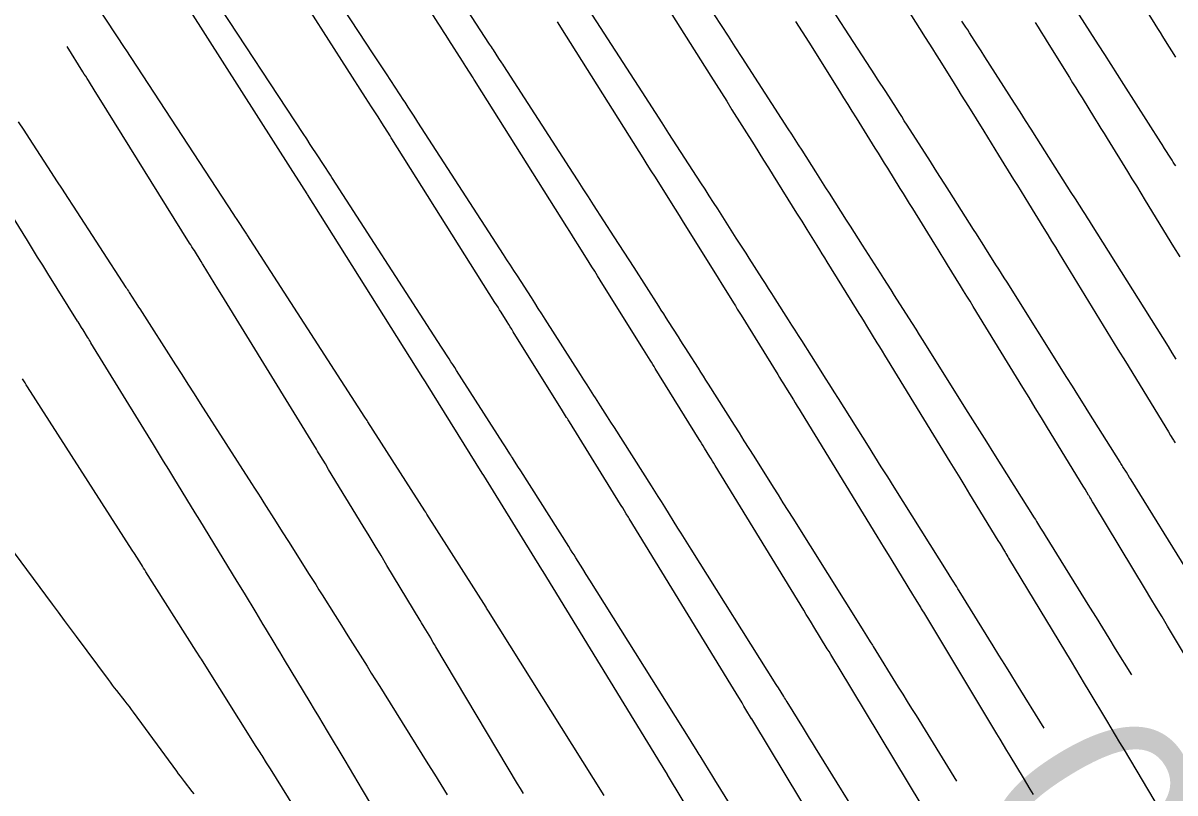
# Model space of a CAD drawing. Extents: x 954385 to 988206, y 1868364 to 1924553.
# Drawn here: x 957717.65 to 957751.42, y 1920053.74 to 1920076.31 of the extents above; entities that cross this region are included whole.
import ezdxf

# ---------------------------------------------------------------- set-up
doc = ezdxf.new("R2010")
doc.units = 0
for name, color, linetype in [('16', 7, 'Continuous'), ('6', 7, 'Continuous'), ('7', 7, 'Continuous'), ('Default', 7, 'Continuous')]:
    doc.layers.add(name, color=color, linetype=linetype)

msp = doc.modelspace()

# ---------------------------------------------------------------- linework, layer by layer
at = {"layer": '16'}
for points in [[(957734.688, 1920053.668), (957731.292, 1920059.075), (957731.24, 1920059.158), (957731.222, 1920059.186), (957729.491, 1920061.913), (957729.455, 1920061.97), (957729.429, 1920062.01), (957727.758, 1920064.624), (957727.736, 1920064.658), (957727.671, 1920064.759), (957724.22, 1920070.102), (957724.21, 1920070.116), (957723.906, 1920070.583), (957723.883, 1920070.619), (957723.811, 1920070.729), (957720.671, 1920075.52), (957720.645, 1920075.559), (957685.358, 1920129.1)], [(957742.451, 1920052.53), (957740.879, 1920055.069), (957740.791, 1920055.211), (957740.703, 1920055.353), (957740.615, 1920055.495), (957740.527, 1920055.637), (957740.049, 1920056.41), (957740.024, 1920056.45), (957739.999, 1920056.49), (957739.974, 1920056.53), (957739.949, 1920056.57), (957739.792, 1920056.822), (957739.75, 1920056.89), (957739.728, 1920056.924), (957737.238, 1920060.889), (957737.141, 1920061.043), (957737.044, 1920061.198), (957736.947, 1920061.352), (957736.849, 1920061.507), (957736.461, 1920062.125), (957736.364, 1920062.28), (957736.266, 1920062.434), (957736.169, 1920062.588), (957736.071, 1920062.742), (957734.985, 1920064.454), (957734.884, 1920064.611), (957734.784, 1920064.769), (957734.581, 1920065.089), (957734.532, 1920065.166), (957734.483, 1920065.242), (957734.435, 1920065.319), (957734.386, 1920065.395), (957734.19, 1920065.701), (957734.092, 1920065.854), (957733.994, 1920066.007), (957732.958, 1920067.628), (957732.857, 1920067.786), (957732.755, 1920067.945), (957732.653, 1920068.103), (957732.551, 1920068.262), (957732.142, 1920068.894), (957732.04, 1920069.052), (957731.937, 1920069.211), (957731.835, 1920069.369), (957731.733, 1920069.527), (957729.228, 1920073.405), (957729.199, 1920073.449), (957729.113, 1920073.582), (957728.943, 1920073.843), (957728.911, 1920073.892), (957728.88, 1920073.94), (957728.848, 1920073.989), (957728.816, 1920074.037), (957728.303, 1920074.82), (957728.207, 1920074.966), (957728.111, 1920075.113), (957728.014, 1920075.26), (957727.918, 1920075.406), (957725.766, 1920078.691)], [(957751.859, 1920060.129), (957750.133, 1920062.916), (957750.109, 1920062.954), (957750.085, 1920062.992), (957749.991, 1920063.144), (957749.891, 1920063.304), (957749.87, 1920063.337), (957749.85, 1920063.37), (957749.829, 1920063.403), (957749.808, 1920063.436), (957748.89, 1920064.898), (957748.73, 1920065.152), (957748.57, 1920065.407), (957748.41, 1920065.661), (957748.25, 1920065.916), (957746.495, 1920068.709), (957746.413, 1920068.838), (957746.332, 1920068.967), (957746.25, 1920069.096), (957746.169, 1920069.225), (957745.842, 1920069.74), (957745.76, 1920069.869), (957745.678, 1920069.998), (957745.596, 1920070.127), (957745.514, 1920070.255), (957744.807, 1920071.368), (957744.668, 1920071.588), (957744.528, 1920071.808), (957744.388, 1920072.027), (957744.247, 1920072.247), (957743.562, 1920073.319), (957743.483, 1920073.441), (957743.405, 1920073.564), (957743.327, 1920073.686), (957743.249, 1920073.808), (957742.936, 1920074.297), (957742.858, 1920074.42), (957742.779, 1920074.542), (957742.701, 1920074.664), (957742.622, 1920074.786), (957740.755, 1920077.674)], [(957751.437, 1920072.119), (957751.401, 1920072.176), (957751.365, 1920072.234), (957751.329, 1920072.291), (957751.293, 1920072.348), (957751.111, 1920072.634), (957751.039, 1920072.748), (957751.002, 1920072.805), (957749.921, 1920074.508), (957749.735, 1920074.799), (957749.55, 1920075.091), (957749.364, 1920075.382), (957749.178, 1920075.673), (957748.129, 1920077.312)], [(957740.146, 1920050.554), (957737.933, 1920054.129), (957737.841, 1920054.278), (957737.748, 1920054.427), (957737.528, 1920054.783), (957737.5, 1920054.828), (957737.472, 1920054.874), (957737.443, 1920054.919), (957737.415, 1920054.964), (957737.238, 1920055.248), (957737.208, 1920055.296), (957734.265, 1920059.982), (957734.162, 1920060.146), (957734.059, 1920060.309), (957733.853, 1920060.637), (957733.802, 1920060.719), (957733.75, 1920060.801), (957733.698, 1920060.882), (957733.647, 1920060.964), (957732.239, 1920063.181), (957732.159, 1920063.307), (957732.024, 1920063.519), (957731.998, 1920063.56), (957731.972, 1920063.601), (957731.946, 1920063.642), (957731.92, 1920063.683), (957731.79, 1920063.886), (957731.712, 1920064.009), (957730.358, 1920066.126), (957730.304, 1920066.211), (957730.249, 1920066.296), (957730.195, 1920066.381), (957730.14, 1920066.465), (957729.921, 1920066.804), (957729.811, 1920066.974), (957729.702, 1920067.143), (957726.724, 1920071.753), (957726.703, 1920071.785), (957726.662, 1920071.849), (957726.457, 1920072.164), (957726.421, 1920072.219), (957726.385, 1920072.274), (957726.349, 1920072.329), (957726.313, 1920072.384), (957726.073, 1920072.75), (957725.969, 1920072.909), (957725.865, 1920073.067), (957723.218, 1920077.106)], [(957730.533, 1920076.89), (957731.319, 1920075.69), (957731.347, 1920075.649), (957731.374, 1920075.607), (957731.401, 1920075.565), (957731.429, 1920075.523), (957731.593, 1920075.271), (957731.677, 1920075.142), (957731.704, 1920075.099), (957731.732, 1920075.056), (957733.764, 1920071.911), (957733.914, 1920071.679), (957734.064, 1920071.447), (957734.213, 1920071.216), (957734.363, 1920070.984), (957734.969, 1920070.046), (957735.115, 1920069.82), (957735.261, 1920069.594), (957735.406, 1920069.368), (957735.551, 1920069.141), (957736.277, 1920068.006), (957736.349, 1920067.894), (957736.42, 1920067.782), (957736.492, 1920067.669), (957736.564, 1920067.557), (957736.851, 1920067.108), (957736.923, 1920066.996), (957736.994, 1920066.884), (957737.066, 1920066.771), (957737.138, 1920066.659), (957737.436, 1920066.189), (957737.509, 1920066.074), (957737.583, 1920065.958), (957737.656, 1920065.842), (957737.73, 1920065.727), (957738.495, 1920064.52), (957738.639, 1920064.294), (957738.783, 1920064.067), (957738.926, 1920063.84), (957739.069, 1920063.613), (957739.64, 1920062.704), (957739.783, 1920062.477), (957739.925, 1920062.25), (957740.068, 1920062.023), (957740.211, 1920061.796), (957742.248, 1920058.552), (957742.28, 1920058.502), (957742.374, 1920058.351), (957742.483, 1920058.176), (957742.505, 1920058.141), (957742.527, 1920058.106), (957742.548, 1920058.071), (957742.57, 1920058.036), (957743.306, 1920056.848), (957743.436, 1920056.638), (957743.566, 1920056.428), (957743.696, 1920056.219), (957743.826, 1920056.009), (957745.015, 1920054.088)], [(957747.579, 1920055.644), (957746.772, 1920056.949), (957746.6, 1920057.226), (957746.429, 1920057.503), (957746.257, 1920057.781), (957746.085, 1920058.058), (957745.091, 1920059.663), (957745.054, 1920059.722), (957745.017, 1920059.781), (957744.893, 1920059.98), (957744.824, 1920060.091), (957744.796, 1920060.136), (957744.768, 1920060.18), (957743.184, 1920062.703), (957742.995, 1920063.003), (957742.807, 1920063.302), (957742.619, 1920063.602), (957742.43, 1920063.902), (957741.552, 1920065.299), (957741.426, 1920065.5), (957741.299, 1920065.7), (957741.172, 1920065.901), (957741.045, 1920066.102), (957740.475, 1920066.999), (957740.378, 1920067.152), (957740.281, 1920067.305), (957740.184, 1920067.457), (957740.087, 1920067.61), (957739.694, 1920068.229), (957739.6, 1920068.377), (957739.506, 1920068.525), (957739.411, 1920068.673), (957739.316, 1920068.821), (957738.938, 1920069.413), (957738.843, 1920069.561), (957738.749, 1920069.709), (957738.654, 1920069.857), (957738.559, 1920070.005), (957738.013, 1920070.86), (957737.89, 1920071.052), (957737.767, 1920071.243), (957737.644, 1920071.435), (957737.52, 1920071.626), (957736.584, 1920073.074), (957736.387, 1920073.379), (957736.19, 1920073.684), (957735.993, 1920073.989), (957735.796, 1920074.295), (957734.237, 1920076.708)], [(957737.911, 1920076.548), (957738.113, 1920076.235), (957738.316, 1920075.921), (957738.519, 1920075.608), (957738.721, 1920075.294), (957740.071, 1920073.206), (957740.172, 1920073.049), (957740.273, 1920072.893), (957740.374, 1920072.736), (957740.474, 1920072.579), (957740.876, 1920071.95), (957740.976, 1920071.793), (957741.077, 1920071.636), (957741.177, 1920071.479), (957741.278, 1920071.322), (957741.782, 1920070.534), (957741.899, 1920070.35), (957742.017, 1920070.166), (957742.134, 1920069.983), (957742.251, 1920069.798), (957742.77, 1920068.98), (957742.875, 1920068.816), (957742.98, 1920068.651), (957743.084, 1920068.487), (957743.189, 1920068.322), (957743.607, 1920067.663), (957743.711, 1920067.499), (957743.816, 1920067.334), (957743.92, 1920067.169), (957744.024, 1920067.004), (957745.28, 1920065.005), (957745.484, 1920064.68), (957745.689, 1920064.355), (957745.893, 1920064.03), (957746.097, 1920063.704), (957747.288, 1920061.808), (957747.323, 1920061.753), (957747.357, 1920061.698), (957747.476, 1920061.508), (957747.551, 1920061.387), (957747.582, 1920061.338), (957747.612, 1920061.29), (957748.915, 1920059.185), (957749.103, 1920058.882), (957749.291, 1920058.578), (957749.479, 1920058.275), (957749.667, 1920057.971), (957750.144, 1920057.201)], [(957751.452, 1920066.459), (957751.336, 1920066.643), (957751.221, 1920066.827), (957748.966, 1920070.414), (957748.907, 1920070.507), (957748.849, 1920070.6), (957748.79, 1920070.694), (957748.731, 1920070.787), (957748.495, 1920071.158), (957748.376, 1920071.344), (957748.258, 1920071.53), (957747.364, 1920072.938), (957747.202, 1920073.194), (957747.039, 1920073.449), (957746.876, 1920073.705), (957746.713, 1920073.96), (957745.845, 1920075.316), (957745.733, 1920075.491), (957745.621, 1920075.666), (957745.397, 1920076.016), (957745.341, 1920076.104), (957745.285, 1920076.191), (957745.229, 1920076.278), (957745.173, 1920076.366)], [(957717.513, 1920073.412), (957717.674, 1920073.166), (957717.834, 1920072.919), (957718.476, 1920071.931), (957718.636, 1920071.684), (957718.797, 1920071.437), (957718.957, 1920071.19), (957719.118, 1920070.943), (957720.667, 1920068.56), (957720.691, 1920068.523), (957720.715, 1920068.485), (957720.739, 1920068.448), (957720.763, 1920068.411), (957720.94, 1920068.137), (957721.006, 1920068.034), (957721.039, 1920067.983), (957721.072, 1920067.932), (957722.123, 1920066.29), (957722.304, 1920066.007), (957722.485, 1920065.725), (957722.666, 1920065.443), (957722.846, 1920065.161), (957724.348, 1920062.816), (957724.439, 1920062.674), (957724.53, 1920062.532), (957724.62, 1920062.39), (957724.71, 1920062.247), (957725.071, 1920061.678), (957725.251, 1920061.393), (957725.432, 1920061.109), (957726.041, 1920060.148), (957726.136, 1920059.998), (957726.231, 1920059.848), (957726.325, 1920059.698), (957726.42, 1920059.548), (957726.797, 1920058.948), (957726.986, 1920058.647), (957727.175, 1920058.347), (957727.736, 1920057.456), (957727.861, 1920057.258), (957727.985, 1920057.059), (957728.11, 1920056.86), (957728.234, 1920056.661), (957729.52, 1920054.595), (957729.709, 1920054.292), (957729.898, 1920053.989), (957730.086, 1920053.686)], [(957727.978, 1920049.506), (957724.901, 1920054.447), (957724.793, 1920054.621), (957724.659, 1920054.837), (957724.63, 1920054.882), (957724.602, 1920054.927), (957724.489, 1920055.107), (957722.913, 1920057.612), (957722.883, 1920057.66), (957722.852, 1920057.707), (957722.732, 1920057.898), (957721.256, 1920060.227), (957721.222, 1920060.28), (957721.188, 1920060.333), (957721.155, 1920060.386), (957721.121, 1920060.439), (957720.917, 1920060.757), (957720.849, 1920060.863), (957717.785, 1920065.649), (957717.748, 1920065.706), (957717.712, 1920065.763), (957717.675, 1920065.82), (957717.638, 1920065.877)], [(957716.463, 1920062.021), (957718.51, 1920059.276), (957718.686, 1920059.039), (957718.862, 1920058.802), (957719.038, 1920058.565), (957719.213, 1920058.328), (957720.145, 1920057.066), (957720.205, 1920056.986), (957720.266, 1920056.905), (957720.327, 1920056.826), (957720.389, 1920056.747), (957720.637, 1920056.431), (957720.699, 1920056.352), (957720.76, 1920056.272), (957720.82, 1920056.192), (957720.88, 1920056.111), (957722.147, 1920054.381), (957722.203, 1920054.306), (957722.259, 1920054.231), (957722.315, 1920054.157), (957722.373, 1920054.083), (957722.603, 1920053.788), (957722.66, 1920053.714)]]:
    msp.add_lwpolyline(points, dxfattribs=at)
at = {"layer": '6'}
for points in [[(957751.436, 1920075.307), (957751.138, 1920075.789), (957751.063, 1920075.91), (957750.988, 1920076.03), (957750.914, 1920076.151), (957750.839, 1920076.271), (957749.973, 1920077.662)], [(957733.308, 1920076.345), (957733.375, 1920076.239), (957733.408, 1920076.186), (957735.704, 1920072.541), (957735.822, 1920072.353), (957735.94, 1920072.165), (957736.058, 1920071.978), (957736.176, 1920071.79), (957736.648, 1920071.038), (957736.766, 1920070.85), (957736.884, 1920070.662), (957737.002, 1920070.474), (957737.119, 1920070.286), (957738.023, 1920068.832), (957738.136, 1920068.651), (957738.249, 1920068.469), (957738.475, 1920068.106), (957738.531, 1920068.016), (957738.588, 1920067.925), (957738.644, 1920067.834), (957738.7, 1920067.743), (957739.771, 1920066.011), (957739.829, 1920065.918), (957739.886, 1920065.825), (957739.943, 1920065.732), (957740.001, 1920065.639), (957740.231, 1920065.267), (957740.288, 1920065.174), (957740.345, 1920065.081), (957740.402, 1920064.988), (957740.459, 1920064.895), (957742.676, 1920061.273), (957742.786, 1920061.093), (957742.895, 1920060.914), (957743.005, 1920060.735), (957743.115, 1920060.556), (957743.725, 1920059.558), (957743.772, 1920059.48), (957743.82, 1920059.403), (957743.946, 1920059.196), (957743.962, 1920059.17), (957743.978, 1920059.143), (957744.033, 1920059.051), (957744.041, 1920059.038), (957746.187, 1920055.477), (957746.284, 1920055.315), (957746.382, 1920055.153), (957746.479, 1920054.991), (957746.577, 1920054.829), (957746.967, 1920054.182), (957747.064, 1920054.02), (957747.161, 1920053.858), (957747.258, 1920053.696)], [(957729.589, 1920050.503), (957727.602, 1920053.835), (957727.474, 1920054.05), (957727.346, 1920054.264), (957727.218, 1920054.479), (957727.09, 1920054.693), (957726.578, 1920055.551), (957726.45, 1920055.765), (957726.322, 1920055.979), (957726.193, 1920056.193), (957726.065, 1920056.407), (957725.32, 1920057.645), (957725.251, 1920057.76), (957725.181, 1920057.876), (957725.112, 1920057.991), (957725.042, 1920058.106), (957724.763, 1920058.57), (957724.694, 1920058.684), (957724.625, 1920058.798), (957724.556, 1920058.913), (957724.486, 1920059.027), (957724.139, 1920059.597), (957723.931, 1920059.939), (957723.249, 1920061.059), (957723.113, 1920061.284), (957722.975, 1920061.509), (957722.838, 1920061.733), (957722.701, 1920061.957), (957722.074, 1920062.978), (957721.923, 1920063.223), (957721.773, 1920063.468), (957721.622, 1920063.713), (957721.472, 1920063.958), (957719.642, 1920066.939), (957719.618, 1920066.979), (957719.594, 1920067.019), (957719.569, 1920067.058), (957719.545, 1920067.098), (957719.412, 1920067.312), (957719.368, 1920067.383), (957719.294, 1920067.502), (957719.264, 1920067.55), (957719.25, 1920067.574), (957718.38, 1920068.969), (957718.231, 1920069.209), (957718.081, 1920069.449), (957717.931, 1920069.69), (957717.781, 1920069.93), (957716.406, 1920072.138)]]:
    msp.add_lwpolyline(points, dxfattribs=at)
at = {"layer": '7'}
for points in [[(957744.005, 1920053.361), (957741.541, 1920057.451), (957741.493, 1920057.531), (957741.476, 1920057.558), (957741.33, 1920057.798), (957741.278, 1920057.884), (957741.225, 1920057.969), (957740.832, 1920058.612), (957740.758, 1920058.733), (957740.684, 1920058.854), (957740.61, 1920058.976), (957740.536, 1920059.097), (957737.938, 1920063.341), (957737.899, 1920063.404), (957737.86, 1920063.468), (957737.821, 1920063.532), (957737.782, 1920063.595), (957737.625, 1920063.85), (957737.586, 1920063.914), (957737.546, 1920063.977), (957737.507, 1920064.041), (957737.468, 1920064.104), (957736.185, 1920066.179), (957736.146, 1920066.241), (957736.108, 1920066.304), (957736.069, 1920066.366), (957736.03, 1920066.429), (957735.836, 1920066.74), (957735.72, 1920066.928), (957734.571, 1920068.773), (957734.49, 1920068.903), (957734.409, 1920069.033), (957734.328, 1920069.163), (957734.246, 1920069.293), (957733.92, 1920069.812), (957733.839, 1920069.942), (957733.757, 1920070.072), (957733.675, 1920070.201), (957733.594, 1920070.331), (957730.936, 1920074.552), (957730.905, 1920074.601), (957730.866, 1920074.662), (957730.843, 1920074.699), (957730.628, 1920075.035), (957730.53, 1920075.19), (957730.13, 1920075.818), (957730.052, 1920075.94), (957729.974, 1920076.061), (957729.897, 1920076.183), (957729.819, 1920076.305), (957727.51, 1920079.924)], [(957741.823, 1920051.246), (957739.041, 1920055.864), (957739.013, 1920055.911), (957739.007, 1920055.92), (957738.84, 1920056.193), (957738.783, 1920056.287), (957738.726, 1920056.381), (957738.55, 1920056.668), (957738.473, 1920056.795), (957738.395, 1920056.921), (957735.417, 1920061.787), (957735.396, 1920061.821), (957735.375, 1920061.855), (957735.354, 1920061.89), (957735.333, 1920061.924), (957735.228, 1920062.095), (957735.185, 1920062.163), (957735.164, 1920062.198), (957733.67, 1920064.615), (957733.649, 1920064.649), (957733.628, 1920064.683), (957733.606, 1920064.717), (957733.585, 1920064.751), (957733.437, 1920064.989), (957733.416, 1920065.023), (957732.023, 1920067.261), (957731.979, 1920067.333), (957731.934, 1920067.404), (957731.889, 1920067.476), (957731.844, 1920067.548), (957731.664, 1920067.834), (957731.619, 1920067.906), (957731.574, 1920067.978), (957731.529, 1920068.049), (957731.484, 1920068.121), (957728.464, 1920072.917), (957728.446, 1920072.945), (957728.411, 1920073.001), (957728.167, 1920073.384), (957728.058, 1920073.554), (957727.867, 1920073.854), (957727.779, 1920073.992), (957727.691, 1920074.13), (957725.007, 1920078.337)], [(957735.881, 1920077.821), (957737.814, 1920074.751), (957737.969, 1920074.505), (957738.123, 1920074.259), (957738.278, 1920074.013), (957738.432, 1920073.767), (957739.079, 1920072.738), (957739.219, 1920072.515), (957739.359, 1920072.291), (957739.499, 1920072.067), (957739.639, 1920071.843), (957740.327, 1920070.737), (957740.475, 1920070.499), (957740.623, 1920070.261), (957740.92, 1920069.784), (957740.994, 1920069.665), (957741.068, 1920069.546), (957741.142, 1920069.427), (957741.216, 1920069.307), (957742.075, 1920067.918), (957742.15, 1920067.796), (957742.226, 1920067.673), (957742.301, 1920067.551), (957742.377, 1920067.429), (957742.679, 1920066.939), (957742.755, 1920066.816), (957742.83, 1920066.694), (957742.905, 1920066.571), (957742.981, 1920066.448), (957744.817, 1920063.448), (957744.962, 1920063.211), (957745.107, 1920062.974), (957745.252, 1920062.737), (957745.397, 1920062.5), (957746.224, 1920061.146), (957746.288, 1920061.042), (957746.415, 1920060.834), (957746.436, 1920060.799), (957746.457, 1920060.764), (957746.52, 1920060.66), (957746.541, 1920060.625), (957748.368, 1920057.592), (957748.498, 1920057.377), (957748.628, 1920057.161), (957748.758, 1920056.946), (957748.887, 1920056.73), (957749.406, 1920055.869), (957749.536, 1920055.654), (957749.665, 1920055.438), (957749.794, 1920055.222), (957749.923, 1920055.007), (957750.983, 1920053.227)], [(957742.916, 1920077.769), (957744.098, 1920075.887), (957744.204, 1920075.718), (957744.31, 1920075.549), (957744.416, 1920075.38), (957744.521, 1920075.211), (957744.942, 1920074.534), (957745.048, 1920074.364), (957745.153, 1920074.195), (957745.258, 1920074.026), (957745.364, 1920073.857), (957745.809, 1920073.14), (957745.919, 1920072.964), (957746.028, 1920072.788), (957746.137, 1920072.612), (957746.246, 1920072.436), (957746.686, 1920071.724), (957746.796, 1920071.547), (957746.905, 1920071.369), (957747.015, 1920071.192), (957747.124, 1920071.015), (957747.576, 1920070.282), (957747.688, 1920070.101), (957747.8, 1920069.919), (957747.911, 1920069.738), (957748.023, 1920069.556), (957749.098, 1920067.799), (957749.314, 1920067.447), (957749.53, 1920067.094), (957749.745, 1920066.741), (957749.961, 1920066.388), (957751.224, 1920064.323), (957751.288, 1920064.217), (957751.354, 1920064.11), (957751.37, 1920064.084), (957751.385, 1920064.058), (957751.401, 1920064.032), (957751.417, 1920064.006)], [(957739.641, 1920049.131), (957736.54, 1920054.278), (957736.538, 1920054.282), (957736.288, 1920054.69), (957736.254, 1920054.746), (957732.896, 1920060.233), (957732.861, 1920060.291), (957731.155, 1920063.05), (957731.112, 1920063.118), (957729.476, 1920065.748), (957729.45, 1920065.789), (957729.391, 1920065.884), (957729.374, 1920065.911), (957725.991, 1920071.283), (957725.979, 1920071.302), (957725.666, 1920071.794), (957725.562, 1920071.956), (957722.504, 1920076.749)], [(957751.846, 1920057.557), (957751.198, 1920058.632), (957751.036, 1920058.901), (957750.874, 1920059.169), (957750.712, 1920059.438), (957750.55, 1920059.707), (957749.042, 1920062.212), (957749.002, 1920062.277), (957748.937, 1920062.385), (957748.924, 1920062.407), (957748.911, 1920062.429), (957748.898, 1920062.45), (957748.885, 1920062.472), (957748.78, 1920062.643), (957748.724, 1920062.735), (957747.679, 1920064.444), (957747.499, 1920064.739), (957747.318, 1920065.034), (957747.138, 1920065.329), (957746.957, 1920065.624), (957745.502, 1920068.002), (957745.408, 1920068.155), (957745.315, 1920068.307), (957745.221, 1920068.459), (957745.128, 1920068.61), (957744.753, 1920069.218), (957744.659, 1920069.37), (957744.566, 1920069.521), (957744.472, 1920069.673), (957744.378, 1920069.825), (957743.731, 1920070.872), (957743.639, 1920071.019), (957743.548, 1920071.167), (957743.456, 1920071.315), (957743.365, 1920071.462), (957742.998, 1920072.052), (957742.906, 1920072.2), (957742.814, 1920072.347), (957742.722, 1920072.495), (957742.631, 1920072.642), (957742.08, 1920073.527), (957741.957, 1920073.724), (957741.835, 1920073.92), (957741.712, 1920074.116), (957741.589, 1920074.313), (957740.689, 1920075.745), (957740.498, 1920076.049), (957740.306, 1920076.353)], [(957747.315, 1920076.327), (957747.404, 1920076.185), (957747.492, 1920076.043), (957747.58, 1920075.901), (957747.669, 1920075.759), (957748.323, 1920074.707), (957748.416, 1920074.558), (957748.508, 1920074.409), (957748.6, 1920074.26), (957748.693, 1920074.111), (957749.061, 1920073.516), (957749.153, 1920073.367), (957749.245, 1920073.218), (957749.337, 1920073.069), (957749.429, 1920072.92), (957750.025, 1920071.954), (957750.155, 1920071.743), (957750.285, 1920071.532), (957750.414, 1920071.321), (957750.544, 1920071.11), (957751.377, 1920069.748), (957751.559, 1920069.451)], [(957732.321, 1920053.728), (957732.236, 1920053.871), (957732.15, 1920054.014), (957729.754, 1920058.03), (957729.715, 1920058.094), (957729.677, 1920058.157), (957729.639, 1920058.221), (957729.601, 1920058.285), (957729.409, 1920058.604), (957729.332, 1920058.731), (957729.294, 1920058.795), (957728.319, 1920060.412), (957728.146, 1920060.7), (957727.972, 1920060.987), (957727.798, 1920061.274), (957727.624, 1920061.56), (957726.61, 1920063.227), (957726.513, 1920063.387), (957726.382, 1920063.601), (957726.35, 1920063.654), (957726.317, 1920063.708), (957726.285, 1920063.761), (957726.252, 1920063.815), (957723.476, 1920068.334), (957723.365, 1920068.515), (957723.254, 1920068.696), (957722.931, 1920069.222), (957722.911, 1920069.255), (957722.871, 1920069.319), (957722.674, 1920069.637), (957722.64, 1920069.693), (957722.605, 1920069.748), (957722.571, 1920069.804), (957722.536, 1920069.859), (957719.886, 1920074.112), (957719.767, 1920074.303), (957719.569, 1920074.621), (957719.529, 1920074.685), (957719.489, 1920074.749), (957719.449, 1920074.812), (957719.41, 1920074.876), (957718.943, 1920075.621)]]:
    msp.add_lwpolyline(points, dxfattribs=at)
at = {"layer": 'Default'}
msp.add_arc((956871.597, 1919501.221), 996.448, 12.648055, 34.075074, dxfattribs=at)

# ---------------------------------------------------------------- texts
at = {"layer": '16'}
msp.add_text('550', height=6, rotation=121.2564, dxfattribs=at).set_placement((957757.371, 1920045.294))

doc.saveas('drawing.dxf')
